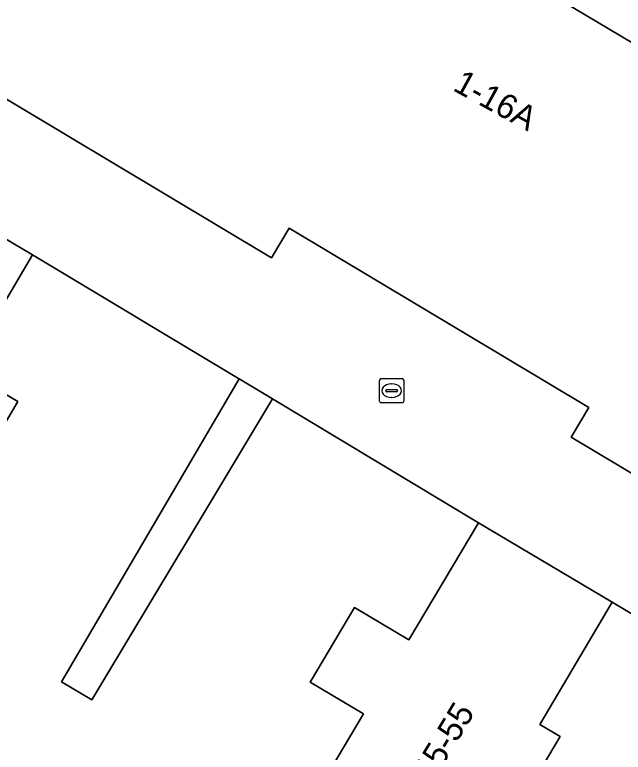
# Model space of a CAD drawing. Extents: x 158455 to 159797, y 387218 to 388672.
# Drawn here: x 159252.49 to 159277.48, y 388169.11 to 388199.4 of the extents above; entities that cross this region are included whole.
import ezdxf

# ---------------------------------------------------------------- set-up
doc = ezdxf.new("R2010")
doc.units = 0
for name, color, linetype in [('IMGEO_Erf', 7, 'Continuous'), ('IMGEO_Kolk', 7, 'Continuous'), ('IMGEO_Muur', 7, 'Continuous'), ('IMGEO_Pand', 7, 'Continuous'), ('IMGEO_Pand_nummerreeks', 7, 'Continuous'), ('IMGEO_Pand_overbouw', 7, 'Continuous'), ('IMGEO_Rijbaan_lokaal_open', 7, 'Continuous'), ('IMGEO_Voetpad_op_trap', 7, 'Continuous')]:
    doc.layers.add(name, color=color, linetype=linetype)

msp = doc.modelspace()

# ---------------------------------------------------------------- linework, layer by layer
at = {"layer": 'IMGEO_Erf'}
msp.add_lwpolyline([(159284.676, 388196.495), (159285.16, 388197.306), (159280.997, 388199.795), (159280.203, 388200.27), (159277.089, 388202.133), (159275.468, 388203.163), (159272.31, 388205.169), (159271.736, 388204.222), (159270.691, 388202.514), (159283.611, 388194.827), (159282.989, 388193.781), (159295.371, 388186.415), (159296.076, 388187.594), (159296.4, 388188.135), (159296.269, 388188.213), (159296.849, 388189.223), (159292.294, 388191.91), (159289.12, 388193.808)], close=True, dxfattribs=at)
for points in [[(159263.829, 388165.669), (159266.811, 388170.681), (159264.625, 388171.982), (159266.451, 388175.05), (159268.674, 388173.727), (159271.538, 388178.538), (159263.078, 388183.621), (159263.073, 388183.624), (159255.653, 388171.265), (159254.41, 388172.004), (159261.704, 388184.446), (159261.684, 388184.458), (159253.224, 388189.541), (159250.428, 388184.805), (159252.617, 388183.513), (159250.74, 388180.334), (159248.528, 388181.64), (159245.847, 388177.099), (159242.859, 388172.037), (159245.049, 388170.743), (159243.243, 388167.684)], [(159267.516, 388146.751), (159282.646, 388171.929), (159281.893, 388172.377), (159277.024, 388175.274), (159274.052, 388170.248), (159274.887, 388169.754), (159273.238, 388166.968)]]:
    msp.add_lwpolyline(points, dxfattribs=at)
at = {"layer": 'IMGEO_Kolk'}
for p, q in [((159267.47, 388183.532), (159267.47, 388184.384)), ((159267.545, 388184.458), (159268.397, 388184.458)), ((159267.958, 388184.238), (159267.983, 388184.238)), ((159268.471, 388184.384), (159268.471, 388183.532)), ((159267.729, 388183.952), (159267.729, 388183.964)), ((159267.772, 388184.001), (159268.17, 388184.001)), ((159268.213, 388183.964), (159268.213, 388183.952)), ((159268.167, 388183.915), (159267.769, 388183.915)), ((159267.981, 388183.678), (159267.956, 388183.678)), ((159268.397, 388183.458), (159267.545, 388183.458))]:
    msp.add_line(p, q, dxfattribs=at)
for points in [[(159267.47, 388183.532), (159267.47, 388184.384)], [(159267.545, 388184.458), (159268.397, 388184.458)], [(159268.471, 388184.384), (159268.471, 388183.532)], [(159268.397, 388183.458), (159267.545, 388183.458)]]:
    msp.add_lwpolyline(points, dxfattribs=at)
for centre, radius, start, end in [((159267.547, 388184.382), 0.0765, 91.552, 178.448), ((159267.547, 388184.382), 0.0765, 91.552, 178.448), ((159268.395, 388184.382), 0.0765, 1.552, 88.448), ((159268.395, 388184.382), 0.0765, 1.552, 88.448), ((159267.769, 388183.961), 0.0403, 85.8775, 175.7526), ((159267.766, 388183.951), 0.0366, 178.938, 274.7102), ((159268.17, 388183.958), 0.043, 264.8664, 352.4533), ((159268.174, 388183.963), 0.0386, 1.7309, 96.639), ((159267.547, 388183.534), 0.0765, 181.552, 268.448), ((159267.547, 388183.534), 0.0765, 181.552, 268.448), ((159268.395, 388183.534), 0.0765, 271.552, 358.448), ((159268.395, 388183.534), 0.0765, 271.552, 358.448)]:
    msp.add_arc(centre, radius, start, end, dxfattribs=at)
for centre, major_axis, ratio, start_param, end_param in [((159267.957, 388183.958), (-0.387, 0.002), 0.722429, 4.712389, 7.853982), ((159267.982, 388183.958), (-0.39, 0.002), 0.717154, 1.570796, 4.712389)]:
    msp.add_ellipse(centre, major_axis=major_axis, ratio=ratio, start_param=start_param, end_param=end_param, dxfattribs=at)
at = {"layer": 'IMGEO_Muur'}
for points in [[(159253.224, 388189.541), (159261.684, 388184.458)], [(159263.078, 388183.621), (159271.538, 388178.538)]]:
    msp.add_lwpolyline(points, dxfattribs=at)
at = {"layer": 'IMGEO_Pand'}
for points in [[(159295.371, 388186.415), (159282.989, 388193.781), (159283.611, 388194.827), (159270.691, 388202.514), (159270.093, 388201.509), (159269.175, 388199.965), (159252.993, 388209.593), (159246.753, 388199.157), (159250.268, 388197.054), (159263.041, 388189.414), (159263.768, 388190.629), (159276.067, 388183.273), (159275.338, 388182.053), (159285.191, 388176.16), (159288.172, 388174.377)], [(159245.847, 388177.099), (159248.528, 388181.64), (159250.74, 388180.334), (159252.617, 388183.513), (159250.428, 388184.805), (159253.224, 388189.541), (159247.856, 388192.709), (159244.944, 388187.774), (159244.04, 388188.307), (159242.372, 388185.48), (159243.233, 388184.971), (159240.463, 388180.277)], [(159269.358, 388162.379), (159272.374, 388167.479), (159273.238, 388166.968), (159274.887, 388169.754), (159274.052, 388170.248), (159277.024, 388175.274), (159271.538, 388178.538), (159268.674, 388173.727), (159266.451, 388175.05), (159264.625, 388171.982), (159266.811, 388170.681), (159263.829, 388165.669)]]:
    msp.add_lwpolyline(points, close=True, dxfattribs=at)
at = {"layer": 'IMGEO_Pand_overbouw'}
for points in [[(159271.736, 388204.222), (159270.691, 388202.514), (159283.611, 388194.827), (159282.989, 388193.781), (159295.371, 388186.415), (159296.076, 388187.594), (159296.4, 388188.135), (159296.269, 388188.213), (159291.713, 388190.938), (159292.294, 388191.91), (159289.12, 388193.808), (159288.535, 388192.829), (159284.078, 388195.494), (159284.676, 388196.495), (159279.718, 388199.46), (159280.203, 388200.27), (159277.089, 388202.133), (159276.599, 388201.313)], [(159269.358, 388162.379), (159273.307, 388160.029), (159274.221, 388159.485), (159281.893, 388172.377), (159277.024, 388175.274), (159274.052, 388170.248), (159274.887, 388169.754), (159273.238, 388166.968), (159272.374, 388167.479)]]:
    msp.add_lwpolyline(points, close=True, dxfattribs=at)
at = {"layer": 'IMGEO_Rijbaan_lokaal_open'}
msp.add_lwpolyline([(159263.768, 388190.629), (159263.041, 388189.414), (159250.268, 388197.054), (159247.856, 388192.709), (159253.224, 388189.541), (159261.684, 388184.458), (159261.704, 388184.446), (159263.073, 388183.624), (159263.078, 388183.621), (159271.538, 388178.538), (159277.024, 388175.274), (159281.893, 388172.377), (159282.646, 388171.929), (159285.191, 388176.16), (159275.338, 388182.053), (159276.067, 388183.273)], close=True, dxfattribs=at)
at = {"layer": 'IMGEO_Voetpad_op_trap'}
msp.add_lwpolyline([(159263.073, 388183.624), (159261.704, 388184.446), (159254.41, 388172.004), (159255.653, 388171.265)], close=True, dxfattribs=at)

# ---------------------------------------------------------------- texts
at = {"layer": 'IMGEO_Pand_nummerreeks'}
for s, rotation, p in [('1-16A', 331.3242, (159270.439, 388196.312)), ('45-55', 58.7843, (159269.635, 388167.821))]:
    msp.add_text(s, height=1, rotation=rotation, dxfattribs=at).set_placement(p)

doc.saveas('drawing.dxf')
